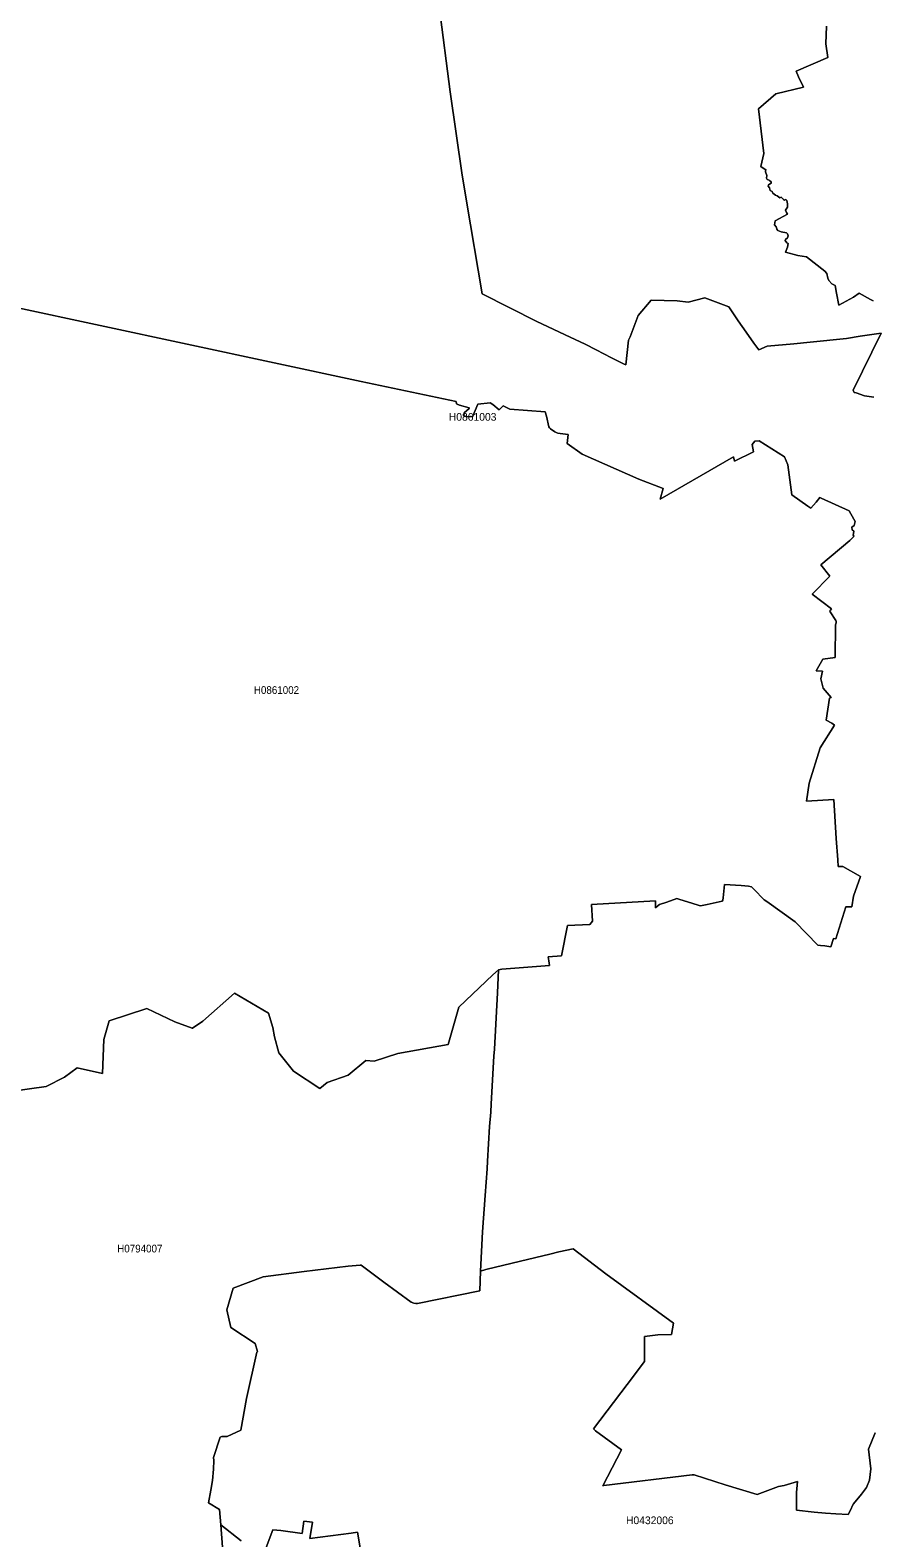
# Model space of a CAD drawing. Extents: x 369010 to 739155, y 6377141 to 6616555.
# Drawn here: x 669870 to 680791, y 6478900 to 6498445 of the extents above; entities that cross this region are included whole.
import ezdxf
from ezdxf.enums import TextEntityAlignment as Align

# ---------------------------------------------------------------- set-up
doc = ezdxf.new("R2010")
doc.units = 0
doc.header["$LTSCALE"] = 40
doc.layers.add('1', color=7, linetype='Continuous', lineweight=13)
doc.layers.add('2', color=7, linetype='Continuous')

msp = doc.modelspace()

# ---------------------------------------------------------------- linework, layer by layer
at = {"layer": '1'}
for points in [[(680804.18, 6493689.07), (680683.36, 6493705.62), (680575.95, 6493743.68), (680550.79, 6493745.67), (680536.56, 6493777.45), (680898.35, 6494516.75), (680625.93, 6494476.54), (680451.16, 6494446.08), (679979.8, 6494400.07), (679765.97, 6494377.73), (679423.21, 6494346.28), (679313.65, 6494300.44), (679250.26, 6494385.84), (679148.31, 6494529.17), (679046.2, 6494676.3), (678922.4, 6494857.36), (678612.58, 6494974.54), (678396.26, 6494920.42), (678252.94, 6494936.31), (677916.96, 6494946.24), (677751.46, 6494747.8), (677644.21, 6494467.43), (677624.19, 6494425.89), (677590.59, 6494104.48), (677561.29, 6494118.22), (677403.4, 6494198.49), (677206.95, 6494298.79), (677062.8, 6494375.25), (676868.99, 6494463.63), (676436.53, 6494668.85), (675729.66, 6495028.66), (675523.28, 6496226.74), (675484.88, 6496466.56), (675469.32, 6496566.69), (675313.58, 6497646.43), (675171.09, 6498753.49)], [(675171.09, 6498753.49), (675313.58, 6497646.43), (675469.32, 6496566.69), (675484.88, 6496466.56), (675523.28, 6496226.74), (675729.66, 6495028.66), (676436.53, 6494668.85), (676868.99, 6494463.63), (677062.8, 6494375.25), (677206.95, 6494298.79), (677403.4, 6494198.49), (677561.29, 6494118.22), (677590.59, 6494104.48), (677624.19, 6494425.89), (677644.21, 6494467.43), (677751.46, 6494747.8), (677916.96, 6494946.24), (678252.94, 6494936.31), (678396.26, 6494920.42), (678612.58, 6494974.54), (678922.4, 6494857.36), (679046.2, 6494676.3), (679148.31, 6494529.17), (679250.26, 6494385.84), (679313.65, 6494300.44), (679423.21, 6494346.28), (679765.97, 6494377.73), (679979.8, 6494400.07), (680451.16, 6494446.08), (680625.93, 6494476.54), (680898.35, 6494516.75)], [(679652.44, 6495717.32), (679659.39, 6495732.22), (679685.21, 6495754.39), (679694.81, 6495778.23), (679685.87, 6495805.2), (679669.98, 6495818.77), (679602.12, 6495829.86), (679561.24, 6495846.25), (679547.01, 6495862.96), (679543.87, 6495887.29), (679537.91, 6495896.89), (679518.21, 6495920.23), (679523.01, 6495973.19), (679684.88, 6496058.09), (679673.95, 6496082.59), (679660.38, 6496109.73), (679667.17, 6496123.3), (679684.88, 6496148.95), (679686.53, 6496193.14), (679675.61, 6496236.67), (679663.53, 6496248.75), (679647.14, 6496240.64), (679630.92, 6496250.24), (679601.13, 6496278.71), (679583.42, 6496273.25), (679550.98, 6496294.93), (679529.3, 6496305.85), (679496.7, 6496332.99), (679487.26, 6496351.86), (679461.45, 6496365.43), (679450.69, 6496399.36), (679435.79, 6496422.37), (679438.44, 6496438.75), (679475.02, 6496463.08), (679473.69, 6496476.65), (679453.67, 6496490.55), (679445.56, 6496499.99), (679422.55, 6496509.59), (679413.12, 6496525.81), (679415.77, 6496561.06), (679398.22, 6496608.56), (679399.55, 6496622.13), (679406.33, 6496631.56), (679338.48, 6496678.9), (679379.69, 6496843.74), (679310.67, 6497423.17), (679532.12, 6497620.28), (679890.27, 6497704.36), (679827.37, 6497841.56), (679796.26, 6497914.39), (680207.04, 6498092.3), (680180.06, 6498266.41), (680189.17, 6498495.47)], [(680189.17, 6498495.47), (680180.06, 6498266.41), (680207.04, 6498092.3), (679796.26, 6497914.39), (679827.37, 6497841.56), (679890.27, 6497704.36), (679532.12, 6497620.28), (679310.67, 6497423.17), (679379.69, 6496843.74), (679338.48, 6496678.9), (679406.33, 6496631.56), (679399.55, 6496622.13), (679398.22, 6496608.56), (679415.77, 6496561.06), (679413.12, 6496525.81), (679422.55, 6496509.59), (679445.56, 6496499.99), (679453.67, 6496490.55), (679473.69, 6496476.65), (679475.02, 6496463.08), (679438.44, 6496438.75), (679435.79, 6496422.37), (679450.69, 6496399.36), (679461.45, 6496365.43), (679487.26, 6496351.86), (679496.7, 6496332.99), (679529.3, 6496305.85), (679550.98, 6496294.93), (679583.42, 6496273.25), (679601.13, 6496278.71), (679630.92, 6496250.24), (679647.14, 6496240.64), (679663.53, 6496248.75), (679675.61, 6496236.67), (679686.53, 6496193.14), (679684.88, 6496148.95), (679667.17, 6496123.3), (679660.38, 6496109.73), (679673.95, 6496082.59), (679684.88, 6496058.09), (679523.01, 6495973.19), (679518.21, 6495920.23), (679537.91, 6495896.89), (679543.87, 6495887.29), (679547.01, 6495862.96), (679561.24, 6495846.25), (679602.12, 6495829.86), (679669.98, 6495818.77), (679685.87, 6495805.2), (679694.81, 6495778.23), (679685.21, 6495754.39), (679659.39, 6495732.22), (679652.44, 6495717.32), (679674.12, 6495686.7), (679692.16, 6495678.26), (679683.22, 6495631.59), (679658.4, 6495567.37), (679818.77, 6495521.69)], [(680795.74, 6494937.3), (680759.16, 6494952.36), (680612.53, 6495035.61), (680538.21, 6494984.8), (680349.71, 6494878.21), (680317.93, 6495036.6), (680301.87, 6495136.07), (680261.33, 6495157.92), (680220.61, 6495198.46), (680207.04, 6495231.07), (680194.79, 6495290.82), (680167.82, 6495320.61), (679932.64, 6495505.47), (679818.77, 6495521.69), (679658.4, 6495567.37), (679683.22, 6495631.59), (679692.16, 6495678.26), (679674.12, 6495686.7), (679652.44, 6495717.32)], [(679818.77, 6495521.69), (679932.64, 6495505.47), (680167.82, 6495320.61), (680194.79, 6495290.82), (680207.04, 6495231.07), (680220.61, 6495198.46), (680261.33, 6495157.92), (680301.87, 6495136.07), (680317.93, 6495036.6), (680349.71, 6494878.21), (680538.21, 6494984.8), (680612.53, 6495035.61), (680759.16, 6494952.36), (680795.74, 6494937.3)], [(680548.31, 6491883.42), (680537.39, 6491895.5), (680543.18, 6491948.79), (680523.48, 6491967.66), (680519.68, 6492003.91), (680548.64, 6492021.95), (680560.39, 6492073.58), (680543.18, 6492103.37), (680483.93, 6492214.76), (680119.32, 6492377.12), (680103.77, 6492388.21), (680057.26, 6492325.65), (679986.75, 6492247.53), (679950.34, 6492274.01), (679739.49, 6492421.47), (679689.84, 6492808.09), (679644.99, 6492913.85), (679318.78, 6493119.24), (679263.5, 6493117.91), (679225.93, 6493073.72), (679245.63, 6492978.56), (678996.05, 6492859.4), (678983.47, 6492915.5), (678036.46, 6492363.22), (678074.52, 6492503.23), (677759.4, 6492624.22), (677023.07, 6492949.1), (676829.1, 6493084.48), (676844.33, 6493204.64), (676739.9, 6493217.38), (676710.27, 6493220.53), (676686.11, 6493227.97), (676671.38, 6493235.59), (676612.62, 6493275.31), (676599.38, 6493289.54), (676593.26, 6493304.11), (676559.66, 6493441.97), (676544.27, 6493495.59), (676087.65, 6493533.33), (675997.78, 6493574.54), (675949.95, 6493520.75), (675867.69, 6493592.91), (675832.44, 6493613.27), (675670.91, 6493598.37), (675604.04, 6493431.71), (675525.26, 6493435.02), (675488.19, 6493443.79), (675493.82, 6493485.33), (675561.18, 6493539.78), (675559.36, 6493547.23), (675432.58, 6493582.65), (675403.45, 6493594.73), (675396.34, 6493600.69), (675390.87, 6493630.65), (674159.03, 6493891.31), (669650.37, 6494858.19)], [(669650.37, 6494858.19), (674159.03, 6493891.31), (675390.87, 6493630.65), (675396.34, 6493600.69), (675403.45, 6493594.73), (675432.58, 6493582.65), (675559.36, 6493547.23), (675561.18, 6493539.78), (675493.82, 6493485.33), (675488.19, 6493443.79), (675525.26, 6493435.02), (675604.04, 6493431.71), (675670.91, 6493598.37), (675832.44, 6493613.27), (675867.69, 6493592.91), (675949.95, 6493520.75), (675997.78, 6493574.54), (676087.65, 6493533.33), (676544.27, 6493495.59), (676559.66, 6493441.97), (676593.26, 6493304.11), (676599.38, 6493289.54), (676612.62, 6493275.31), (676671.38, 6493235.59), (676686.11, 6493227.97), (676710.27, 6493220.53), (676739.9, 6493217.38), (676844.33, 6493204.64), (676829.1, 6493084.48), (677023.07, 6492949.1), (677759.4, 6492624.22), (678074.52, 6492503.23), (678036.46, 6492363.22), (678983.47, 6492915.5), (678996.05, 6492859.4), (679245.63, 6492978.56), (679225.93, 6493073.72), (679263.5, 6493117.91), (679318.78, 6493119.24), (679644.99, 6492913.85), (679689.84, 6492808.09), (679739.49, 6492421.47), (679950.34, 6492274.01), (679986.75, 6492247.53), (680057.26, 6492325.65), (680103.77, 6492388.21), (680119.32, 6492377.12), (680483.93, 6492214.76), (680543.18, 6492103.37), (680560.39, 6492073.58), (680548.64, 6492021.95), (680519.68, 6492003.91), (680523.48, 6491967.66), (680543.18, 6491948.79), (680537.39, 6491895.5), (680548.31, 6491883.42), (680493.86, 6491827.31), (680115.35, 6491513.19), (680232.69, 6491364.73), (680006.28, 6491131.87), (680255.04, 6490941.7), (680242.96, 6490926.81), (680233.52, 6490915.39), (680235.67, 6490903.97), (680309.32, 6490793.24), (680314.45, 6490777.85), (680313.46, 6490761.8), (680306.01, 6490737.14), (680301.05, 6490310.47), (680141.67, 6490290.77), (680058.25, 6490140.5), (680138.36, 6490133.05), (680117.83, 6490037.72), (680149.11, 6489914.92), (680248.75, 6489795.42), (680229.88, 6489786.48), (680186.19, 6489500.66), (680260.33, 6489460.28), (680295.09, 6489433.13), (680106.91, 6489139.53), (679965.07, 6488683.57), (679932.14, 6488449.38), (680285.82, 6488469.9), (680313.63, 6487966.27), (680338.78, 6487688.39)], [(680898.35, 6494516.75), (680536.56, 6493777.45), (680550.79, 6493745.67), (680575.95, 6493743.68), (680683.36, 6493705.62), (680804.18, 6493689.07)], [(670077.7, 6484750.2), (670312.88, 6484871.35), (670476.9, 6484993.82), (670806.58, 6484919.84), (670825.78, 6485359.91), (670893.8, 6485601.72), (671382.86, 6485760.27), (671746.64, 6485589.47), (671970.24, 6485507.05), (671973.05, 6485508.37), (672109.26, 6485597.58), (672519.21, 6485962.68), (672956.81, 6485703.67), (673012.75, 6485514.16), (673037.24, 6485394.01), (673094.18, 6485185.47), (673281.36, 6484949.3), (673622.63, 6484724.38), (673718.95, 6484803.16), (673989.22, 6484897), (674221.26, 6485086.5), (674326.52, 6485080.21), (674633.03, 6485179.85), (675285.94, 6485294.04), (675424.97, 6485777.32), (675867.86, 6486197.53), (675941.34, 6486263.4), (675984.37, 6486270.52), (676601.7, 6486319.51), (676591.94, 6486381.9), (676584.16, 6486433.37), (676754.3, 6486444.63), (676835.39, 6486838.36), (677123.54, 6486849.78), (677156.31, 6486893.64), (677145.38, 6487112.27), (677971.91, 6487156.13), (677972.07, 6487064.94), (678007.82, 6487096.71), (678026.69, 6487108.63), (678121.03, 6487142.39), (678250.95, 6487189.06), (678289.68, 6487177.15), (678445.75, 6487126.5), (678540.08, 6487095.72), (678556.8, 6487092.74), (678644.19, 6487110.62), (678837.66, 6487155.3), (678846.6, 6487166.22), (678849.58, 6487195.02), (678870.43, 6487371.62), (679083.77, 6487357.71), (679177.61, 6487347.78), (679218.32, 6487337.85), (679250.1, 6487308.23), (679380.84, 6487168.87), (679416.1, 6487149.84), (679785.17, 6486885.36), (680079.77, 6486581.17), (680113.37, 6486579.18), (680168.64, 6486574.71), (680246.6, 6486561.8), (680281.35, 6486670.71), (680311.31, 6486665.74), (680442.22, 6487080.33), (680518.52, 6487078.67), (680541.19, 6487217.86), (680631.56, 6487475.22), (680401.18, 6487601.5), (680342.92, 6487601.5), (680338.78, 6487688.39), (680313.63, 6487966.27), (680285.82, 6488469.9), (679932.14, 6488449.38), (679965.07, 6488683.57), (680106.91, 6489139.53), (680295.09, 6489433.13), (680260.33, 6489460.28), (680186.19, 6489500.66), (680229.88, 6489786.48), (680248.75, 6489795.42), (680149.11, 6489914.92), (680117.83, 6490037.72), (680138.36, 6490133.05), (680058.25, 6490140.5), (680141.67, 6490290.77), (680301.05, 6490310.47), (680306.01, 6490737.14), (680313.46, 6490761.8), (680314.45, 6490777.85), (680309.32, 6490793.24), (680235.67, 6490903.97), (680233.52, 6490915.39), (680242.96, 6490926.81), (680255.04, 6490941.7), (680006.28, 6491131.87), (680232.69, 6491364.73), (680115.35, 6491513.19), (680493.86, 6491827.31), (680548.31, 6491883.42)], [(680338.78, 6487688.39), (680342.92, 6487601.5), (680401.18, 6487601.5), (680631.56, 6487475.22), (680541.19, 6487217.86), (680518.52, 6487078.67), (680442.22, 6487080.33), (680311.31, 6486665.74), (680281.35, 6486670.71), (680246.6, 6486561.8), (680168.64, 6486574.71), (680113.37, 6486579.18), (680079.77, 6486581.17), (679785.17, 6486885.36), (679416.1, 6487149.84), (679380.84, 6487168.87), (679250.1, 6487308.23), (679218.32, 6487337.85), (679177.61, 6487347.78), (679083.77, 6487357.71), (678870.43, 6487371.62), (678849.58, 6487195.02), (678846.6, 6487166.22), (678837.66, 6487155.3), (678644.19, 6487110.62), (678556.8, 6487092.74), (678540.08, 6487095.72), (678445.75, 6487126.5), (678289.68, 6487177.15), (678250.95, 6487189.06), (678121.03, 6487142.39), (678026.69, 6487108.63), (678007.82, 6487096.71), (677972.07, 6487064.94), (677971.91, 6487156.13), (677145.38, 6487112.27), (677156.31, 6486893.64), (677123.54, 6486849.78), (676835.39, 6486838.36), (676754.3, 6486444.63), (676584.16, 6486433.37), (676591.94, 6486381.9), (676601.7, 6486319.51), (675984.37, 6486270.52), (675941.34, 6486263.4), (675927.27, 6485966.98), (675888.21, 6485234.79), (675879.94, 6485143.27), (675842.7, 6484525.28), (675838.73, 6484419.52), (675822.51, 6484232.67), (675798.01, 6483781.34), (675790.9, 6483684.52), (675767.07, 6483338.78), (675730.99, 6482865.11), (675704.67, 6482355.35), (675775.17, 6482379.85), (676224.68, 6482487.76), (676604.52, 6482575.47), (676721.69, 6482606.76), (676908.05, 6482648.13), (677329.59, 6482323.91), (678208.08, 6481683.74), (678182.76, 6481536.94), (678003.19, 6481532.97), (677829.58, 6481511.95), (677829.74, 6481185.08), (677608.96, 6480886.01), (677168.72, 6480312.21), (677198.01, 6480286.22), (677533.49, 6480038.96), (677291.85, 6479573.56), (677305.92, 6479579.36), (678450.55, 6479718.88), (678476.86, 6479715.23), (678877.22, 6479585.48), (679291.31, 6479461.68), (679570.02, 6479564.79), (679643.5, 6479579.85), (679813.47, 6479630.83), (679803.05, 6479487.83), (679800.23, 6479257.12), (680028.96, 6479234.11), (680178.41, 6479220.38), (680310.81, 6479212.1), (680468.87, 6479204.49), (680515.04, 6479285.59), (680519.18, 6479301.31), (680538.55, 6479341.86), (680644.63, 6479466.32), (680707.36, 6479554.03), (680745.59, 6479648.37), (680762.97, 6479796), (680735.33, 6480049.06), (680822.22, 6480261.4)], [(674888.74, 6481937.62), (675695.57, 6482102.96), (675704.67, 6482355.35), (675730.99, 6482865.11), (675767.07, 6483338.78), (675790.9, 6483684.52), (675798.01, 6483781.34), (675822.51, 6484232.67), (675838.73, 6484419.52), (675842.7, 6484525.28), (675879.94, 6485143.27), (675888.21, 6485234.79), (675927.27, 6485966.98), (675941.34, 6486263.4), (675867.86, 6486197.53), (675424.97, 6485777.32), (675285.94, 6485294.04), (674633.03, 6485179.85), (674326.52, 6485080.21), (674221.26, 6485086.5), (673989.22, 6484897), (673718.95, 6484803.16), (673622.63, 6484724.38), (673281.36, 6484949.3), (673094.18, 6485185.47), (673037.24, 6485394.01), (673012.75, 6485514.16), (672956.81, 6485703.67), (672519.21, 6485962.68), (672109.26, 6485597.58), (671973.05, 6485508.37), (671970.24, 6485507.05), (671746.64, 6485589.47), (671382.86, 6485760.27), (670893.8, 6485601.72), (670825.78, 6485359.91), (670806.58, 6484919.84), (670476.9, 6484993.82), (670312.88, 6484871.35), (670077.7, 6484750.2), (669612.8, 6484684.99)], [(669612.8, 6484684.99), (670077.7, 6484750.2)], [(680822.22, 6480261.4), (680735.33, 6480049.06), (680762.97, 6479796), (680745.59, 6479648.37), (680707.36, 6479554.03), (680644.63, 6479466.32), (680538.55, 6479341.86), (680519.18, 6479301.31), (680515.04, 6479285.59), (680468.87, 6479204.49), (680310.81, 6479212.1), (680178.41, 6479220.38), (680028.96, 6479234.11), (679800.23, 6479257.12), (679803.05, 6479487.83), (679813.47, 6479630.83), (679643.5, 6479579.85), (679570.02, 6479564.79), (679291.31, 6479461.68), (678877.22, 6479585.48), (678476.86, 6479715.23), (678450.55, 6479718.88), (677305.92, 6479579.36), (677291.85, 6479573.56), (677533.49, 6480038.96), (677198.01, 6480286.22), (677168.72, 6480312.21), (677608.96, 6480886.01), (677829.74, 6481185.08), (677829.58, 6481511.95), (678003.19, 6481532.97), (678182.76, 6481536.94), (678208.08, 6481683.74), (677329.59, 6482323.91), (676908.05, 6482648.13), (676721.69, 6482606.76), (676604.52, 6482575.47), (676224.68, 6482487.76), (675775.17, 6482379.85), (675704.67, 6482355.35), (675695.57, 6482102.96), (674888.74, 6481937.62), (674865.9, 6481937.13), (674840.24, 6481941.43), (674806.15, 6481957.15), (674454.29, 6482215.01), (674157.7, 6482433.8), (674147.77, 6482434.47), (673989.72, 6482421.72), (673422.2, 6482353.04), (672889.94, 6482285.02), (672502.33, 6482138.54), (672418.09, 6481856.03), (672471.88, 6481626.31), (672785.18, 6481421.08), (672813.98, 6481314.33), (672807.36, 6481305.56), (672671.64, 6480704.29), (672599.15, 6480295.66), (672421.24, 6480215.06), (672351.72, 6480212.74), (672333.52, 6480205.46), (672244.97, 6479940.15), (672251.1, 6479904.24), (672244.97, 6479790.7), (672232.23, 6479643.57), (672212.87, 6479518.62), (672180.59, 6479355.1), (672322.26, 6479267.71), (672338.98, 6479066.46)], [(672377.21, 6478607.19), (672338.98, 6479066.46), (672322.26, 6479267.71), (672180.59, 6479355.1), (672212.87, 6479518.62), (672232.23, 6479643.57), (672244.97, 6479790.7), (672251.1, 6479904.24), (672244.97, 6479940.15), (672333.52, 6480205.46), (672351.72, 6480212.74), (672421.24, 6480215.06), (672599.15, 6480295.66), (672671.64, 6480704.29), (672807.36, 6481305.56), (672813.98, 6481314.33), (672785.18, 6481421.08), (672471.88, 6481626.31), (672418.09, 6481856.03), (672502.33, 6482138.54), (672889.94, 6482285.02), (673422.2, 6482353.04), (673989.72, 6482421.72), (674147.77, 6482434.47), (674157.7, 6482433.8), (674454.29, 6482215.01), (674806.15, 6481957.15), (674840.24, 6481941.43), (674865.9, 6481937.13), (674888.74, 6481937.62)], [(672606.1, 6478860.9), (672338.98, 6479066.46), (672377.21, 6478607.19)], [(672338.98, 6479066.46), (672606.1, 6478860.9)], [(674162.34, 6478665.61), (674112.19, 6478971.79), (674030.93, 6478960.7), (673493.87, 6478891.85), (673528.29, 6479103.2), (673414.59, 6479115.12), (673392.91, 6478958.05), (673118.34, 6478994.13), (673016.22, 6479005.72), (672887.63, 6478669.25)], [(672887.63, 6478669.25), (673016.22, 6479005.72), (673118.34, 6478994.13), (673392.91, 6478958.05), (673414.59, 6479115.12), (673528.29, 6479103.2), (673493.87, 6478891.85), (674030.93, 6478960.7), (674112.19, 6478971.79), (674162.34, 6478665.61)]]:
    msp.add_lwpolyline(points, dxfattribs=at)

# ---------------------------------------------------------------- texts
at = {"layer": '2'}
for s, p in [('H0861003', (675604.05, 6493381.71)), ('H0432006', (677900.33, 6479077.29))]:
    msp.add_text(s, height=100, dxfattribs=at).set_placement(p, align=Align.CENTER)
at = {"layer": '2', "width": 0.95}
for s, p in [('H0861002', (673061.83, 6489840.2)), ('H0794007', (671290.57, 6482599.9))]:
    msp.add_text(s, height=100, dxfattribs=at).set_placement(p, align=Align.CENTER)

doc.saveas('drawing.dxf')
